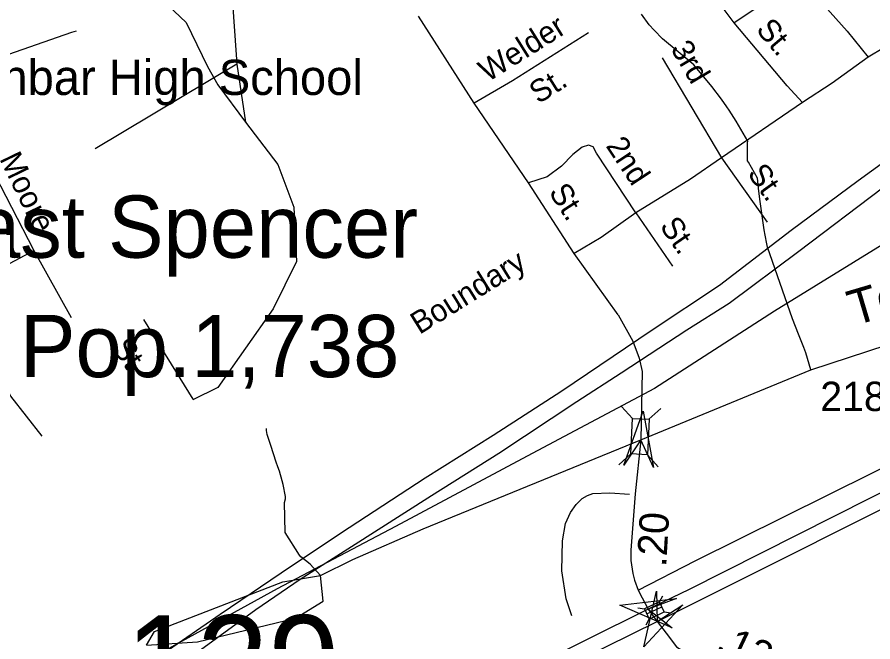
# Model space of a CAD drawing. Extents: x 1473865 to 1648260, y 639067 to 773536.
# Drawn here: x 1571669 to 1575312, y 701811 to 704472 of the extents above; entities that cross this region are included whole.
import ezdxf

# ---------------------------------------------------------------- set-up
doc = ezdxf.new("R2010")
doc.units = 0
for name, color, linetype in [('Exist Boundary Political City Limit New', 7, 'Continuous'), ('Exist Civil Demographics City Label', 7, 'Continuous'), ('Exist Cultural Educational Facility High Label', 7, 'Continuous'), ('Exist Hydrographic Creek Single Shore', 7, 'Continuous'), ('Exist Hydrographic Creek Single Shore Label', 7, 'Continuous'), ('Exist Hydrographic Lake Shore', 7, 'Continuous'), ('Exist Hydrographic Misc Water Feature', 7, 'Continuous'), ('Exist Road Non-System Type 51', 7, 'Continuous'), ('Exist Road Non-System Type 51 Label', 7, 'Continuous'), ('Exist Road Primary Interstate Divided Center Attributed', 7, 'Continuous'), ('Exist Road Primary Interstate Service Attributed', 7, 'Continuous'), ('Exist Road Primary Interstate Structure Standard Bridge CELL', 7, 'Continuous'), ('Exist Road Secondary Mileage Hundredths English Label', 7, 'Continuous'), ('Exist Road Secondary Structure Standard Bridge Attributed CELL', 7, 'Continuous'), ('Exist Road Secondary Structure Standard Bridge CELL', 7, 'Continuous'), ('Exist Road Secondary Structure Standard Bridge Number Label', 7, 'Continuous'), ('Exist Road Secondary Type 51 Attributed', 7, 'Continuous'), ('Exist Road Secondary Type 51 Number Label', 7, 'Continuous'), ('Exist Utilities Electrical Transmission Line', 7, 'Continuous'), ('Map Preparation Boundary City Limit Buffer Line', 7, 'Continuous')]:
    doc.layers.add(name, color=color, linetype=linetype)

msp = doc.modelspace()

# ---------------------------------------------------------------- linework, layer by layer
at = {"layer": 'Exist Boundary Political City Limit New'}
msp.add_lwpolyline([(1579184, 705039.2), (1578879.4, 704955.3), (1578695.1, 704976.8), (1578555.6, 704979.7), (1578396, 705029.2), (1578338.5, 705084.9), (1578247.1, 705123.1), (1577759.5, 704841), (1577058.8, 704444.5), (1576779.4, 704277.5), (1576319.8, 704051.4), (1575836.8, 703778.6), (1575407.4, 703536.9), (1574894, 703219.7), (1574383, 702890.1), (1573839.6, 702601.7), (1573279.8, 702302.2), (1572775.4, 702037.1), (1572299.5, 701775.2)], dxfattribs=at)
at = {"layer": 'Exist Hydrographic Creek Single Shore'}
msp.add_lwpolyline([(1572960.8, 702093.7), (1573098, 702162.1), (1573397.1, 702293.3), (1574324.3, 702672.1), (1575048.1, 702970.6), (1575372.9, 703076.4), (1576009, 703335.2), (1576144, 703417.8), (1576425, 703786.4), (1576611, 703969.7), (1576979, 704119.8), (1577681.1, 704177.9), (1577873, 704242.9), (1578227, 704511.4), (1578840, 704768.3), (1579067, 704908.1)], dxfattribs=at)
at = {"layer": 'Exist Hydrographic Lake Shore'}
for points in [[(1572219, 701796.8), (1572436, 701812.1), (1572854, 701912), (1572972, 701985.1), (1572960.8, 702093.7)], [(1572219, 701796.8), (1572252.9, 701855.2), (1572799.9, 702067.1), (1572960.8, 702093.7)]]:
    msp.add_lwpolyline(points, dxfattribs=at)
at = {"layer": 'Exist Hydrographic Misc Water Feature'}
for points in [[(1575048.1, 702970.6), (1575026.2, 703042.4), (1575018.9, 703065.6), (1574996, 703121.8), (1574969.4, 703187.2), (1574864, 703492.9), (1574860.2, 703506.9), (1574853.1, 703543.2), (1574849.4, 703566.3), (1574832.2, 703686.4), (1574827.2, 703730.9), (1574820.3, 703786.8), (1574782.9, 703854), (1574777.9, 703859.8), (1574778.6, 703936.2), (1574779.6, 703943.5), (1574729.6, 704028.2), (1574710.3, 704060.6), (1574700.5, 704075.6), (1574690.8, 704089.7), (1574667.4, 704122.2), (1574626.7, 704176.4), (1574550.6, 704268.2), (1574417.1, 704379.2), (1574381.7, 704416), (1574360.2, 704438.6), (1574327.3, 704485.2)], [(1572960.8, 702093.7), (1572915.7, 702143), (1572876.3, 702173.3), (1572870.5, 702180), (1572810.5, 702277.2), (1572807.3, 702405.3), (1572811.5, 702420.8), (1572811.7, 702429.9), (1572800.8, 702481.8), (1572797.3, 702497.5), (1572786.2, 702537.9), (1572778.6, 702556.9), (1572771, 702576.8), (1572748.4, 702647), (1572733.6, 702694.9), (1572729.8, 702711.3), (1572730, 702719.5)]]:
    msp.add_lwpolyline(points, dxfattribs=at)
at = {"layer": 'Exist Road Non-System Type 51'}
for p, q in [((1575017.2, 704644.5), (1574721.5, 704447)), ((1574414.7, 704298.7), (1574667.1, 703872.2)), ((1575012.8, 704108.5), (1574667.1, 703872.2)), ((1574667.1, 703872.2), (1574862.3, 703598.5)), ((1574302.8, 703638.6), (1574458.6, 703411.7))]:
    msp.add_line(p, q, dxfattribs=at)
for points in [[(1574721.5, 704447), (1574666.2, 704521.5), (1574534.5, 704726.9), (1574481.6, 704802.6), (1574411.1, 704881.8), (1574234.4, 705057.3)], [(1575882.2, 704948.9), (1575619.4, 704627.3), (1575461.9, 704450.6), (1575358.9, 704341.6), (1575292.6, 704302.1)], [(1572576.2, 704675.8), (1572603.9, 704271.2)], [(1575017.2, 704644.5), (1575082.5, 704547.9), (1575203.4, 704412.8), (1575292.6, 704302.1)], [(1572262, 704569.5), (1572388.7, 704449), (1572478.7, 704261.3), (1572523.7, 704183.8), (1572641.2, 704024.2)], [(1573615.3, 704105.5), (1573377.8, 704475.5)], [(1575012.8, 704108.5), (1574947.4, 704179.1), (1574721.5, 704447)], [(1571570.8, 704293.5), (1571901.9, 704407.6), (1571920.9, 704413.5)], [(1574100.9, 704404.5), (1573777.3, 704201.1), (1573615.3, 704105.5)], [(1571570.8, 704293.5), (1571434.2, 704193), (1571407.5, 704161.6), (1571405.1, 704127.6), (1571455, 704024.5), (1571547.8, 703846.8), (1571739.7, 703477.5)], [(1572603.9, 704271.2), (1572001.4, 703910.9)], [(1572603.9, 704271.2), (1572641.2, 704024.2)], [(1575292.6, 704302.1), (1575139.5, 704191.4), (1575012.8, 704108.5)], [(1573845.3, 703766.7), (1573615.3, 704105.5)], [(1572641.2, 704024.2), (1572778.6, 703844.7), (1572846.1, 703662), (1572858.6, 703431.8), (1572758.6, 703229.2), (1572523.7, 702894.7), (1572416.2, 702842.1)], [(1574302.8, 703638.6), (1574134.8, 703892.1), (1574121, 703920.2), (1574101.1, 703926.4), (1574074.9, 703918.6), (1574034.7, 703887), (1573986.2, 703837.3), (1573925.9, 703791.9), (1573845.3, 703766.7)], [(1574667.1, 703872.2), (1574536, 703782.6), (1574302.8, 703638.6)], [(1574039.7, 703465), (1573845.3, 703766.7)], [(1574302.8, 703638.6), (1574155.8, 703533.9), (1574039.7, 703465)], [(1571314.7, 703387.4), (1571389.7, 703432.5), (1571452.2, 703452.5), (1571504.7, 703414.9), (1571542.2, 703384.9), (1571599.7, 703402.4), (1571739.7, 703477.5)], [(1571739.7, 703477.5), (1571898.7, 703192.4)], [(1574228.2, 703204.4), (1574039.7, 703465)], [(1572418.7, 702844.6), (1572208.7, 703184.9)], [(1571774.6, 702688), (1571642.1, 702858.3), (1571532.2, 703072.2)], [(1574030.7, 701922.7), (1574006, 701995.2), (1573988.4, 702113.6), (1573990.8, 702241.6), (1574004.1, 702315.4), (1574025, 702363), (1574048.5, 702397.1), (1574074.1, 702421.8), (1574097.5, 702435.2), (1574120.5, 702443.1), (1574192.6, 702445.8), (1574276.5, 702440.2)]]:
    msp.add_lwpolyline(points, dxfattribs=at)
at = {"layer": 'Exist Road Primary Interstate Divided Center Attributed'}
for points in [[(1578871.4, 704242.5), (1578765, 704186.1), (1578198.4, 703903), (1577955.3, 703777.1), (1577460.9, 703528), (1577131.5, 703362.1), (1576599, 703090.7), (1575610.4, 702579.3), (1574527.6, 702032.5), (1574355.1, 701950.7)], [(1574394.4, 701897.7), (1575752.4, 702578), (1576628.7, 703036.5), (1576976.1, 703207.4), (1577558.8, 703504.6), (1577896.4, 703681.6), (1578221.9, 703838.7), (1578826.7, 704151.5), (1578995, 704235.7)], [(1574355.1, 701950.7), (1573824.1, 701686.5), (1573509, 701524.6), (1572913, 701217.9), (1572640, 701087.4), (1572090.4, 700811.9), (1571672.7, 700592.5), (1571047.9, 700259.3), (1570805.6, 700141.7), (1570233.7, 699844.6), (1570187.9, 699821.6), (1569977.3, 699716.8)], [(1570024.9, 699665.7), (1570222.5, 699767.3), (1570561.6, 699940.4), (1571126.6, 700209.8), (1571678, 700482.4), (1572199.7, 700735.9), (1572370.2, 700831.8), (1572764, 701064.6), (1573051.1, 701219.3), (1574178.4, 701791.8), (1574394.4, 701897.7)]]:
    msp.add_lwpolyline(points, dxfattribs=at)
at = {"layer": 'Exist Road Primary Interstate Service Attributed'}
msp.add_lwpolyline([(1574312.4, 702031.1), (1574555.1, 702156.6), (1575314.2, 702533.3), (1576666, 703212.8)], dxfattribs=at)
at = {"layer": 'Exist Road Primary Interstate Structure Standard Bridge CELL'}
for p, q in [((1574403.7, 701982.3), (1574417.4, 702007.1)), ((1574311.7, 701956.4), (1574339.5, 701951.6)), ((1574349.8, 701930.2), (1574414, 701961)), ((1574424, 701940), (1574451.9, 701935.2)), ((1574346.4, 701884), (1574360, 701908.8))]:
    msp.add_line(p, q, dxfattribs=at)
msp.add_lwpolyline([(1574360, 701908.8), (1574424.2, 701939.7), (1574403.7, 701982.4), (1574339.5, 701951.6)], close=True, dxfattribs=at)
at = {"layer": 'Exist Road Secondary Structure Standard Bridge Attributed CELL'}
for points in [[(1574251.7, 702564.3), (1574334.8, 702793.6), (1574377.5, 702553.5), (1574324.3, 702672.1)], [(1574503.1, 701968.9), (1574337.7, 701789.8), (1574391.4, 702027.6), (1574394.4, 701897.7)], [(1574458.3, 701871.8), (1574234.4, 701968.4), (1574476.6, 701996.7), (1574355.1, 701950.7)]]:
    msp.add_lwpolyline(points, close=True, dxfattribs=at)
at = {"layer": 'Exist Road Secondary Structure Standard Bridge CELL'}
for p, q in [((1574289.1, 702762.5), (1574242.6, 702813.6)), ((1574358, 702759.3), (1574409, 702805.8)), ((1574230.7, 702565.2), (1574281.7, 702611.6)), ((1574398.6, 702557.3), (1574352.2, 702608.3))]:
    msp.add_line(p, q, dxfattribs=at)
msp.add_lwpolyline([(1574281.7, 702611.6), (1574288.7, 702762.6), (1574359.3, 702759.2), (1574352.2, 702608.3)], close=True, dxfattribs=at)
at = {"layer": 'Exist Road Secondary Type 51 Attributed'}
for points in [[(1574228.2, 703204.4), (1574290.8, 703092.6), (1574317.5, 703019.8), (1574330.6, 702963.5), (1574324.3, 702672.1)], [(1574324.3, 702672.1), (1574299.8, 702441.8), (1574281, 702202.3), (1574282.1, 702158.2), (1574290.8, 702102.6), (1574297.5, 702073.6), (1574312.4, 702031.1)], [(1574312.4, 702031.1), (1574329.7, 701998.4), (1574355.1, 701950.7)], [(1574355.1, 701950.7), (1574377, 701921.2), (1574394.4, 701897.7)], [(1574394.4, 701897.7), (1574431.6, 701847.8), (1574475.7, 701791), (1574525, 701760.6), (1574571.1, 701732), (1574730.7, 701644.3), (1574839.2, 701580.6), (1574954.7, 701512.2), (1575044.4, 701415.4)]]:
    msp.add_lwpolyline(points, dxfattribs=at)
at = {"layer": 'Exist Utilities Electrical Transmission Line'}
for points in [[(1572290.7, 701761.7), (1572533.2, 701930.1), (1572836.5, 702135.7), (1573082.9, 702298), (1573406.1, 702509.4), (1573694.9, 702691), (1573987.9, 702880.8), (1574367.9, 703137.1), (1574658.9, 703330.9), (1574964.4, 703564.2), (1575249.6, 703776.1), (1575621.8, 704046.6), (1575998.2, 704331.1), (1576325.7, 704566.2), (1576687.9, 704836.8), (1577102.6, 705144.8), (1577466.9, 705421.4), (1577717.7, 705601.8), (1577867.5, 705715.4), (1578112.3, 705902), (1578551.3, 706237.4), (1578816.5, 706439.4), (1578976.2, 706559.2), (1579231.3, 706753.4)], [(1572349.9, 701704.9), (1572685.6, 701949.9), (1572873.6, 702079.1), (1573091.7, 702218), (1573433, 702434.8), (1573719.8, 702614.7), (1574051.2, 702835.7), (1574241.2, 702956.9), (1574520, 703140.8), (1574699.8, 703254.2), (1574997.2, 703475.7), (1575353.2, 703744.4), (1575652.9, 703978.1), (1576006.8, 704244.9), (1576332.7, 704488), (1576680.5, 704734.9), (1576976, 704960.7), (1577332, 705229.4), (1577722.5, 705521.6), (1578021.8, 705741.1), (1578303.1, 705953.1), (1578744.3, 706290.6), (1579025.5, 706500.4)]]:
    msp.add_lwpolyline(points, dxfattribs=at)
at = {"layer": 'Map Preparation Boundary City Limit Buffer Line'}
msp.add_lwpolyline([(1579184, 705039.2), (1578879.4, 704955.3), (1578695.1, 704976.8), (1578555.6, 704979.7), (1578396, 705029.2), (1578338.5, 705084.9), (1578247.1, 705123.1), (1577759.5, 704841), (1577058.8, 704444.5), (1576779.4, 704277.5), (1576319.8, 704051.4), (1575836.8, 703778.6), (1575407.4, 703536.9), (1574894, 703219.7), (1574383, 702890.1), (1573839.6, 702601.7), (1573279.8, 702302.2), (1572775.4, 702037.1), (1572299.5, 701775.2)], dxfattribs=at)

# ---------------------------------------------------------------- texts
at = {"layer": 'Exist Civil Demographics City Label'}
for s, p in [('East Spencer', (1571248.1, 703447.3)), ('Pop.1,738', (1571680.7, 702938.8))]:
    msp.add_text(s, height=265, dxfattribs=at).set_placement(p)
at = {"layer": 'Exist Cultural Educational Facility High Label'}
msp.add_text('Dunbar High School', height=150, dxfattribs=at).set_placement((1571345.3, 704140.6))
at = {"layer": 'Exist Hydrographic Creek Single Shore Label'}
msp.add_text('Town', height=150, rotation=16.4988, dxfattribs=at).set_placement((1575232.3, 703156.5))
at = {"layer": 'Exist Road Non-System Type 51 Label'}
for s, rotation, p in [('Welder', 32.1414, (1573672.3, 704193.2)), ('St.', 310.1378, (1574811, 704417.1)), ('3rd', 300.6257, (1574448.8, 704337.7)), ('St.', 32.1414, (1573887.8, 704100.3)), ('2nd', 303.5243, (1574172.9, 703923.7)), ('Moore', 295.8684, (1571591.8, 703869)), ('St.', 305.4977, (1574775, 703805.7)), ('St.', 302.7972, (1573929.8, 703726.5)), ('St.', 304.4905, (1574401.9, 703581.3)), ('Boundary', 31.8799, (1573381.8, 703118.4)), ('St.', 305.2771, (1572067.7, 703064.1))]:
    msp.add_text(s, height=95, rotation=rotation, dxfattribs=at).set_placement(p)
at = {"layer": 'Exist Road Secondary Mileage Hundredths English Label'}
for s, rotation, p in [('.20', 86.6935, (1574432, 702128.3)), ('.13', 334.7937, (1574638, 701780.8))]:
    msp.add_text(s, height=125, rotation=rotation, dxfattribs=at).set_placement(p)
at = {"layer": 'Exist Road Secondary Structure Standard Bridge Number Label'}
msp.add_text('129', height=410.1, dxfattribs=at).set_placement((1572128.5, 701514.7))
at = {"layer": 'Exist Road Secondary Type 51 Number Label'}
msp.add_text('2186', height=125, dxfattribs=at).set_placement((1575088.4, 702794.5))

doc.saveas('drawing.dxf')
